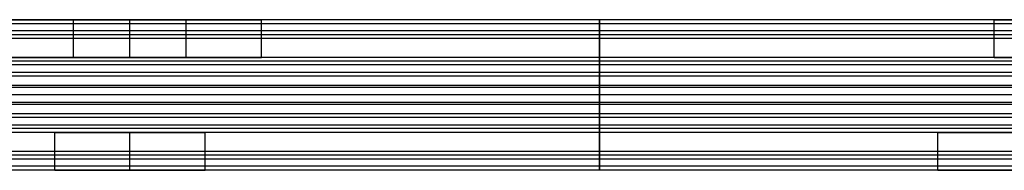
# Model space of a CAD drawing. Header units: millimetres. Extents: x -429 to 422, y -262 to 259.
# Tile 454 of 656: x -65 to -13, y 210 to 218. Entities that reach past the tile are written whole.
import ezdxf

# ---------------------------------------------------------------- set-up
doc = ezdxf.new("R2010")
doc.units = ezdxf.units.MM
doc.layers.add('Default', color=7, linetype='Continuous', true_color=0x000000)

msp = doc.modelspace()

# ---------------------------------------------------------------- linework, layer by layer
at = {"layer": 'Default'}
for points in [[(396.873, 218.065, 1198.214), (-3.127, 218.065, 1198.214), (-403.127, 218.065, 1198.214)], [(396.873, 218.065, 1211.822), (-3.127, 218.065, 1211.822), (-403.127, 218.065, 1211.822)], [(-56.127, 218.065, 1208.214), (-59.127, 218.065, 1208.214), (-62.127, 218.065, 1208.214)], [(-62.127, 218.065, 1200.214), (-59.127, 218.065, 1200.214), (-56.127, 218.065, 1200.214)], [(-62.127, 216.065, 1208.214), (-62.127, 217.065, 1208.214), (-62.127, 218.065, 1208.214)], [(-62.127, 216.065, 1200.214), (-62.127, 217.065, 1200.214), (-62.127, 218.065, 1200.214)], [(-59.127, 216.065, 1208.214), (-59.127, 217.065, 1208.214), (-59.127, 218.065, 1208.214)], [(-59.127, 216.065, 1200.214), (-59.127, 217.065, 1200.214), (-59.127, 218.065, 1200.214)], [(-56.127, 216.065, 1208.214), (-56.127, 217.065, 1208.214), (-56.127, 218.065, 1208.214)], [(-56.127, 216.065, 1200.214), (-56.127, 217.065, 1200.214), (-56.127, 218.065, 1200.214)], [(-13.047, 218.065, 1205.018), (-32.627, 218.065, 1205.018), (-52.208, 218.065, 1205.018)], [(-52.127, 216.065, 1204.214), (-52.127, 217.065, 1204.214), (-52.127, 218.065, 1204.214)], [(-34.127, 218.065, 1211.822), (-34.127, 218.065, 1205.018), (-34.127, 218.065, 1198.214)], [(-13.127, 216.065, 1204.214), (-13.127, 217.065, 1204.214), (-13.127, 218.065, 1204.214)], [(396.873, 217.854, 1212.717), (-3.127, 217.854, 1212.717), (-403.127, 217.854, 1212.717)], [(396.873, 217.479, 1196.8), (-3.127, 217.479, 1196.8), (-403.127, 217.479, 1196.8)], [(396.873, 217.265, 1213.422), (-3.127, 217.265, 1213.422), (-403.127, 217.265, 1213.422)], [(396.873, 217.065, 1242.822), (-3.127, 217.065, 1242.822), (-403.127, 217.065, 1242.822)], [(396.873, 217.065, 1240.822), (-3.127, 217.065, 1240.822), (-403.127, 217.065, 1240.822)], [(396.873, 217.065, 1241.822), (-3.127, 217.065, 1241.822), (-403.127, 217.065, 1241.822)], [(-34.127, 214.065, 1215.822), (-34.127, 215.665, 1214.622), (-34.127, 217.265, 1213.422)], [(-34.127, 212.065, 1242.822), (-34.127, 214.565, 1242.822), (-34.127, 217.065, 1242.822)], [(-34.127, 217.065, 1242.822), (-34.127, 217.065, 1241.822), (-34.127, 217.065, 1240.822)], [(-34.127, 217.065, 1240.822), (-34.127, 214.565, 1240.822), (-34.127, 212.065, 1240.822)], [(396.873, 216.065, 1196.214), (-3.127, 216.065, 1196.214), (-403.127, 216.065, 1196.214)], [(396.873, 216.065, 1198.214), (-3.127, 216.065, 1198.214), (-403.127, 216.065, 1198.214)], [(396.873, 216.065, 1211.714), (-3.127, 216.065, 1211.714), (-403.127, 216.065, 1211.714)], [(396.873, 216.065, 1223.322), (-3.127, 216.065, 1223.322), (-403.127, 216.065, 1223.322)], [(396.873, 216.065, 1215.822), (-3.127, 216.065, 1215.822), (-403.127, 216.065, 1215.822)], [(396.873, 216.065, 1219.572), (-3.127, 216.065, 1219.572), (-403.127, 216.065, 1219.572)], [(-62.127, 216.065, 1208.214), (-59.127, 216.065, 1208.214), (-56.127, 216.065, 1208.214)], [(-56.127, 216.065, 1200.214), (-59.127, 216.065, 1200.214), (-62.127, 216.065, 1200.214)], [(-13.057, 216.065, 1204.964), (-32.627, 216.065, 1204.964), (-52.197, 216.065, 1204.964)], [(-34.127, 216.065, 1196.214), (-34.127, 213.565, 1196.214), (-34.127, 211.065, 1196.214)], [(-34.127, 211.065, 1198.214), (-34.127, 213.565, 1198.214), (-34.127, 216.065, 1198.214)], [(-34.127, 216.065, 1198.214), (-34.127, 216.065, 1204.964), (-34.127, 216.065, 1211.714)], [(-34.127, 216.065, 1211.714), (-34.127, 214.465, 1212.914), (-34.127, 212.865, 1214.114)], [(-34.127, 216.065, 1223.322), (-34.127, 216.065, 1219.572), (-34.127, 216.065, 1215.822)], [(-34.127, 216.065, 1215.822), (-34.127, 215.065, 1215.822), (-34.127, 214.065, 1215.822)], [(396.873, 215.854, 1224.217), (-3.127, 215.854, 1224.217), (-403.127, 215.854, 1224.217)], [(396.873, 215.665, 1214.622), (-3.127, 215.665, 1214.622), (-403.127, 215.665, 1214.622)], [(396.873, 215.265, 1224.922), (-3.127, 215.265, 1224.922), (-403.127, 215.265, 1224.922)], [(396.873, 215.065, 1215.822), (-3.127, 215.065, 1215.822), (-403.127, 215.065, 1215.822)], [(-34.127, 212.065, 1227.322), (-34.127, 213.665, 1226.122), (-34.127, 215.265, 1224.922)], [(396.873, 214.565, 1242.822), (-3.127, 214.565, 1242.822), (-403.127, 214.565, 1242.822)], [(396.873, 214.565, 1240.822), (-3.127, 214.565, 1240.822), (-403.127, 214.565, 1240.822)], [(396.873, 214.465, 1212.914), (-3.127, 214.465, 1212.914), (-403.127, 214.465, 1212.914)], [(396.873, 214.065, 1223.214), (-3.127, 214.065, 1223.214), (-403.127, 214.065, 1223.214)], [(396.873, 214.065, 1215.822), (-3.127, 214.065, 1215.822), (-403.127, 214.065, 1215.822)], [(396.873, 214.065, 1219.518), (-3.127, 214.065, 1219.518), (-403.127, 214.065, 1219.518)], [(396.873, 214.065, 1215.822), (-3.127, 214.065, 1215.822), (-403.127, 214.065, 1215.822)], [(396.873, 214.065, 1223.214), (-3.127, 214.065, 1223.214), (-403.127, 214.065, 1223.214)], [(396.873, 214.065, 1219.518), (-3.127, 214.065, 1219.518), (-403.127, 214.065, 1219.518)], [(-34.127, 212.065, 1223.214), (-34.127, 213.065, 1223.214), (-34.127, 214.065, 1223.214)], [(-34.127, 214.065, 1223.214), (-34.127, 214.065, 1219.518), (-34.127, 214.065, 1215.822)], [(-34.127, 214.065, 1215.822), (-34.127, 214.065, 1219.518), (-34.127, 214.065, 1223.214)], [(-34.127, 214.065, 1223.214), (-34.127, 212.465, 1224.414), (-34.127, 210.865, 1225.614)], [(396.873, 213.665, 1226.122), (-3.127, 213.665, 1226.122), (-403.127, 213.665, 1226.122)], [(396.873, 213.565, 1196.214), (-3.127, 213.565, 1196.214), (-403.127, 213.565, 1196.214)], [(396.873, 213.565, 1198.214), (-3.127, 213.565, 1198.214), (-403.127, 213.565, 1198.214)], [(396.873, 213.065, 1223.214), (-3.127, 213.065, 1223.214), (-403.127, 213.065, 1223.214)], [(396.873, 212.865, 1214.114), (-3.127, 212.865, 1214.114), (-403.127, 212.865, 1214.114)], [(396.873, 212.465, 1224.414), (-3.127, 212.465, 1224.414), (-403.127, 212.465, 1224.414)], [(396.873, 212.276, 1214.819), (-3.127, 212.276, 1214.819), (-403.127, 212.276, 1214.819)], [(396.873, 212.065, 1215.714), (-3.127, 212.065, 1215.714), (-403.127, 212.065, 1215.714)], [(396.873, 212.065, 1223.214), (-3.127, 212.065, 1223.214), (-403.127, 212.065, 1223.214)], [(396.873, 212.065, 1219.464), (-3.127, 212.065, 1219.464), (-403.127, 212.065, 1219.464)], [(396.873, 212.065, 1242.822), (-3.127, 212.065, 1242.822), (-403.127, 212.065, 1242.822)], [(396.873, 212.065, 1240.822), (-3.127, 212.065, 1240.822), (-403.127, 212.065, 1240.822)], [(396.873, 212.065, 1227.322), (-3.127, 212.065, 1227.322), (-403.127, 212.065, 1227.322)], [(-63.057, 212.065, 1234.072), (-82.627, 212.065, 1234.072), (-102.197, 212.065, 1234.072)], [(-63.127, 210.065, 1234.822), (-63.127, 211.065, 1234.822), (-63.127, 212.065, 1234.822)], [(-59.127, 210.065, 1230.822), (-59.127, 211.065, 1230.822), (-59.127, 212.065, 1230.822)], [(-59.127, 210.065, 1238.822), (-59.127, 211.065, 1238.822), (-59.127, 212.065, 1238.822)], [(-16.057, 212.065, 1234.072), (-35.627, 212.065, 1234.072), (-55.197, 212.065, 1234.072)], [(-55.127, 210.065, 1234.822), (-55.127, 211.065, 1234.822), (-55.127, 212.065, 1234.822)], [(-34.127, 212.065, 1215.714), (-34.127, 212.065, 1219.464), (-34.127, 212.065, 1223.214)], [(-34.127, 212.065, 1240.822), (-34.127, 212.065, 1234.072), (-34.127, 212.065, 1227.322)], [(-16.127, 210.065, 1234.822), (-16.127, 211.065, 1234.822), (-16.127, 212.065, 1234.822)], [(396.873, 211.065, 1196.214), (-3.127, 211.065, 1196.214), (-403.127, 211.065, 1196.214)], [(396.873, 211.065, 1198.214), (-3.127, 211.065, 1198.214), (-403.127, 211.065, 1198.214)], [(396.873, 211.065, 1197.214), (-3.127, 211.065, 1197.214), (-403.127, 211.065, 1197.214)], [(396.873, 210.865, 1225.614), (-3.127, 210.865, 1225.614), (-403.127, 210.865, 1225.614)], [(-34.127, 211.065, 1196.214), (-34.127, 211.065, 1197.214), (-34.127, 211.065, 1198.214)], [(396.873, 210.651, 1242.236), (-3.127, 210.651, 1242.236), (-403.127, 210.651, 1242.236)], [(396.873, 210.276, 1226.319), (-3.127, 210.276, 1226.319), (-403.127, 210.276, 1226.319)], [(396.873, 210.065, 1240.822), (-3.127, 210.065, 1240.822), (-403.127, 210.065, 1240.822)], [(396.873, 210.065, 1227.214), (-3.127, 210.065, 1227.214), (-403.127, 210.065, 1227.214)], [(-63.047, 210.065, 1234.018), (-82.627, 210.065, 1234.018), (-102.208, 210.065, 1234.018)], [(-16.047, 210.065, 1234.018), (-35.627, 210.065, 1234.018), (-55.208, 210.065, 1234.018)], [(-34.127, 210.065, 1227.214), (-34.127, 210.065, 1234.018), (-34.127, 210.065, 1240.822)]]:
    msp.add_open_spline(points, degree=2, dxfattribs=at)
for points, weights, knots in [([(-62.127, 218.065, 1208.214), (-66.127, 218.065, 1208.214), (-66.127, 218.065, 1204.214), (-66.127, 218.065, 1200.214), (-62.127, 218.065, 1200.214)], [1, 0.707106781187, 1, 0.707106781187, 1], [-55.699112, -55.699112, -55.699112, -49.415927, -49.415927, -43.132741, -43.132741, -43.132741]), ([(-56.127, 218.065, 1200.214), (-52.127, 218.065, 1200.214), (-52.127, 218.065, 1204.214), (-52.127, 218.065, 1208.214), (-56.127, 218.065, 1208.214)], [1, 0.707106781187, 1, 0.707106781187, 1], [-37.132741, -37.132741, -37.132741, -30.849556, -30.849556, -24.566371, -24.566371, -24.566371]), ([(-13.127, 218.065, 1204.214), (-13.127, 218.065, 1200.214), (-9.127, 218.065, 1200.214), (-5.127, 218.065, 1200.214), (-5.127, 218.065, 1204.214), (-5.127, 218.065, 1208.214), (-9.127, 218.065, 1208.214), (-13.127, 218.065, 1208.214), (-13.127, 218.065, 1204.214)], [1, 0.707106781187, 1, 0.707106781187, 1, 0.707106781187, 1, 0.707106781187, 1], [0, 0, 0, 6.283185, 6.283185, 12.566371, 12.566371, 18.849556, 18.849556, 25.132741, 25.132741, 25.132741]), ([(-62.127, 216.065, 1200.214), (-66.127, 216.065, 1200.214), (-66.127, 216.065, 1204.214), (-66.127, 216.065, 1208.214), (-62.127, 216.065, 1208.214)], [1, 0.707106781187, 1, 0.707106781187, 1], [43.132741, 43.132741, 43.132741, 49.415927, 49.415927, 55.699112, 55.699112, 55.699112]), ([(-56.127, 216.065, 1208.214), (-52.127, 216.065, 1208.214), (-52.127, 216.065, 1204.214), (-52.127, 216.065, 1200.214), (-56.127, 216.065, 1200.214)], [1, 0.707106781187, 1, 0.707106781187, 1], [24.566371, 24.566371, 24.566371, 30.849556, 30.849556, 37.132741, 37.132741, 37.132741]), ([(-13.127, 216.065, 1204.214), (-13.127, 216.065, 1208.214), (-9.127, 216.065, 1208.214), (-5.127, 216.065, 1208.214), (-5.127, 216.065, 1204.214), (-5.127, 216.065, 1200.214), (-9.127, 216.065, 1200.214), (-13.127, 216.065, 1200.214), (-13.127, 216.065, 1204.214)], [1, 0.707106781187, 1, 0.707106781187, 1, 0.707106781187, 1, 0.707106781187, 1], [-25.132741, -25.132741, -25.132741, -18.849556, -18.849556, -12.566371, -12.566371, -6.283185, -6.283185, 0, 0, 0]), ([(-55.127, 212.065, 1234.822), (-55.127, 212.065, 1238.822), (-59.127, 212.065, 1238.822), (-63.127, 212.065, 1238.822), (-63.127, 212.065, 1234.822), (-63.127, 212.065, 1230.822), (-59.127, 212.065, 1230.822), (-55.127, 212.065, 1230.822), (-55.127, 212.065, 1234.822)], [1, 0.707106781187, 1, 0.707106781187, 1, 0.707106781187, 1, 0.707106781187, 1], [0, 0, 0, 6.283185, 6.283185, 12.566371, 12.566371, 18.849556, 18.849556, 25.132741, 25.132741, 25.132741]), ([(-12.127, 212.065, 1238.822), (-16.127, 212.065, 1238.822), (-16.127, 212.065, 1234.822), (-16.127, 212.065, 1230.822), (-12.127, 212.065, 1230.822)], [1, 0.707106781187, 1, 0.707106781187, 1], [-37.132741, -37.132741, -37.132741, -30.849556, -30.849556, -24.566371, -24.566371, -24.566371]), ([(-55.127, 210.065, 1234.822), (-55.127, 210.065, 1230.822), (-59.127, 210.065, 1230.822), (-63.127, 210.065, 1230.822), (-63.127, 210.065, 1234.822), (-63.127, 210.065, 1238.822), (-59.127, 210.065, 1238.822), (-55.127, 210.065, 1238.822), (-55.127, 210.065, 1234.822)], [1, 0.707106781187, 1, 0.707106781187, 1, 0.707106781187, 1, 0.707106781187, 1], [-25.132741, -25.132741, -25.132741, -18.849556, -18.849556, -12.566371, -12.566371, -6.283185, -6.283185, 0, 0, 0]), ([(-55.127, 210.065, 1234.822), (-55.127, 210.065, 1230.822), (-59.127, 210.065, 1230.822), (-63.127, 210.065, 1230.822), (-63.127, 210.065, 1234.822), (-63.127, 210.065, 1238.822), (-59.127, 210.065, 1238.822), (-55.127, 210.065, 1238.822), (-55.127, 210.065, 1234.822)], [1, 0.707106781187, 1, 0.707106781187, 1, 0.707106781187, 1, 0.707106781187, 1], [-25.132741, -25.132741, -25.132741, -18.849556, -18.849556, -12.566371, -12.566371, -6.283185, -6.283185, 0, 0, 0]), ([(-12.127, 210.065, 1230.822), (-16.127, 210.065, 1230.822), (-16.127, 210.065, 1234.822), (-16.127, 210.065, 1238.822), (-12.127, 210.065, 1238.822)], [1, 0.707106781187, 1, 0.707106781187, 1], [24.566371, 24.566371, 24.566371, 30.849556, 30.849556, 37.132741, 37.132741, 37.132741])]:
    msp.add_rational_spline(points, weights, degree=2, knots=knots, dxfattribs=at)
for points, weights in [([(-34.127, 218.065, 1198.214), (-34.127, 218.065, 1196.214), (-34.127, 216.065, 1196.214)], [1, 0.707106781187, 1]), ([(-34.127, 217.265, 1213.422), (-34.127, 218.065, 1212.822), (-34.127, 218.065, 1211.822)], [1, 0.894427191, 1]), ([(-34.127, 215.265, 1224.922), (-34.127, 216.065, 1224.322), (-34.127, 216.065, 1223.322)], [1, 0.894427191, 1]), ([(-34.127, 212.865, 1214.114), (-34.127, 212.065, 1214.714), (-34.127, 212.065, 1215.714)], [1, 0.894427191, 1]), ([(-34.127, 210.065, 1240.822), (-34.127, 210.065, 1242.822), (-34.127, 212.065, 1242.822)], [1, 0.707106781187, 1]), ([(-34.127, 210.865, 1225.614), (-34.127, 210.065, 1226.214), (-34.127, 210.065, 1227.214)], [1, 0.894427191, 1])]:
    msp.add_rational_spline(points, weights, degree=2, dxfattribs=at)

doc.saveas('drawing.dxf')
